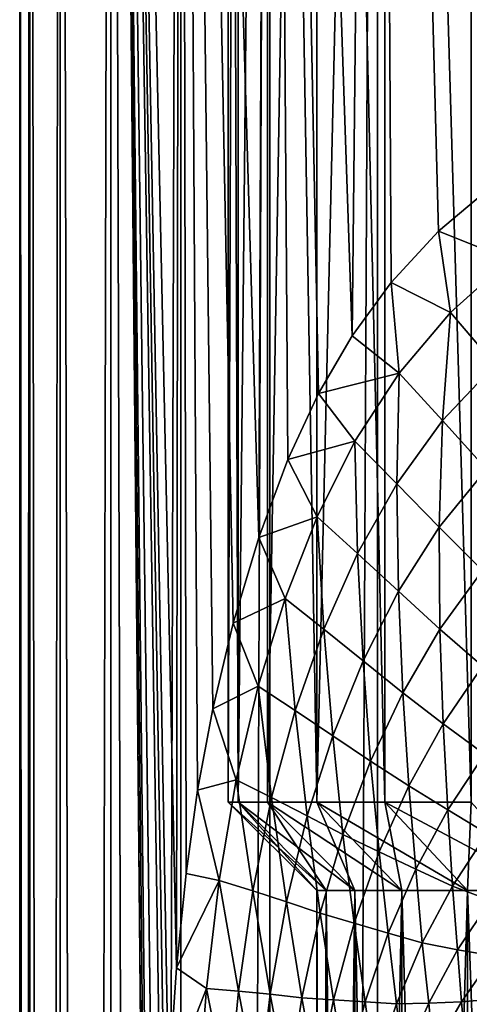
# Model space of a CAD drawing. Header units: metres. Extents: x -24 to 24, y -69 to 184.
# Tile 330 of 656: x -24.25 to -19.94, y 115.56 to 125.01. Entities that reach past the tile are written whole.
import ezdxf

# ---------------------------------------------------------------- set-up
doc = ezdxf.new("R2010")
doc.units = ezdxf.units.M
for name, color, linetype in [('367', 7, 'CONTINUOUS'), ('369', 7, 'CONTINUOUS'), ('407', 7, 'CONTINUOUS'), ('554', 2, 'CONTINUOUS'), ('555', 2, 'CONTINUOUS'), ('556', 2, 'CONTINUOUS'), ('563', 2, 'CONTINUOUS'), ('564', 2, 'CONTINUOUS'), ('565', 2, 'CONTINUOUS')]:
    doc.layers.add(name, color=color, linetype=linetype)

msp = doc.modelspace()

# ---------------------------------------------------------------- linework, layer by layer
at = {"layer": '367'}
for points in [[(-24.25, -68.3), (-24.25, 145.2), (-24.152377, 145.2, -2.173753)], [(-24.152377, -68.3, -2.173753), (-24.25, -68.3), (-24.152377, 145.2, -2.173753)], [(-23.860293, 145.2, -4.330005), (-24.152377, -68.3, -2.173753), (-24.152377, 145.2, -2.173753)], [(-23.860293, -68.3, -4.330005), (-24.152377, -68.3, -2.173753), (-23.860293, 145.2, -4.330005)], [(-23.376099, 145.2, -6.451394), (-23.860293, -68.3, -4.330005), (-23.860293, 145.2, -4.330005)], [(-23.376099, -68.3, -6.451394), (-23.860293, -68.3, -4.330005), (-23.376099, 145.2, -6.451394)], [(-22.703696, 145.2, -8.520839), (-23.376099, -68.3, -6.451394), (-23.376099, 145.2, -6.451394)], [(-22.703696, -68.3, -8.520839), (-23.376099, -68.3, -6.451394), (-22.703696, 145.2, -8.520839)], [(-21.848495, 145.2, -10.521681), (-22.703696, -68.3, -8.520839), (-22.703696, 145.2, -8.520839)], [(-21.848495, -68.3, -10.521681), (-22.703696, -68.3, -8.520839), (-21.848495, 145.2, -10.521681)], [(-20.817383, 145.2, -12.437807), (-21.848495, -68.3, -10.521681), (-21.848495, 145.2, -10.521681)], [(-20.817383, -68.3, -12.437807), (-21.848495, -68.3, -10.521681), (-20.817383, 145.2, -12.437807)], [(-19.618662, 145.2, -14.253792), (-20.817383, -68.3, -12.437807), (-20.817383, 145.2, -12.437807)], [(-19.618662, -68.3, -14.253792), (-20.817383, -68.3, -12.437807), (-19.618662, 145.2, -14.253792)]]:
    msp.add_3dface(points, dxfattribs=at)
at = {"layer": '369'}
for points in [[(-24.25, 145.2), (-24.25, -68.3), (-24.152377, -68.3, 2.173753)], [(-24.25, 145.2), (-24.152377, -68.3, 2.173753), (-24.152377, 145.2, 2.173753)], [(-24.152377, 145.2, 2.173753), (-23.860293, -68.3, 4.330005), (-23.860293, 145.2, 4.330005)], [(-24.152377, -68.3, 2.173753), (-23.860293, -68.3, 4.330005), (-24.152377, 145.2, 2.173753)], [(-23.860293, 145.2, 4.330005), (-23.376099, -68.3, 6.451393), (-23.376099, 145.2, 6.451394)], [(-23.860293, -68.3, 4.330005), (-23.376099, -68.3, 6.451393), (-23.860293, 145.2, 4.330005)], [(-22.882864, 96.696752, 8.02727), (-23.376099, 145.2, 6.451394), (-22.88287, 93.696747, 8.027252)], [(-22.88287, 99.696742, 8.027252), (-23.376099, 145.2, 6.451394), (-22.882864, 96.696752, 8.02727)], [(-22.88287, 106.484945, 8.027252), (-23.376099, 145.2, 6.451394), (-22.88287, 99.696742, 8.027252)], [(-22.88287, 113.273149, 8.027252), (-23.376099, 145.2, 6.451394), (-22.88287, 106.484945, 8.027252)], [(-22.854055, 114.080936, 8.108925), (-23.376099, 145.2, 6.451394), (-22.88287, 113.273149, 8.027252)], [(-22.821277, 114.777494, 8.20072), (-23.376099, 145.2, 6.451394), (-22.854055, 114.080936, 8.108925)], [(-22.745187, 115.908264, 8.409458), (-23.376099, 145.2, 6.451394), (-22.821277, 114.777494, 8.20072)], [(-22.703696, 145.2, 8.520839), (-23.376099, 145.2, 6.451394), (-22.745187, 115.908264, 8.409458)], [(-23.376099, 145.2, 6.451394), (-22.703696, -68.3, 8.520839), (-22.88287, 93.696747, 8.027252)], [(-23.376099, -68.3, 6.451393), (-22.703696, -68.3, 8.520839), (-23.376099, 145.2, 6.451394)], [(-22.654276, 116.813536, 8.651376), (-22.703696, 145.2, 8.520839), (-22.745187, 115.908264, 8.409458)], [(-22.54273, 117.612972, 8.937999), (-22.703696, 145.2, 8.520839), (-22.654276, 116.813536, 8.651376)], [(-22.398047, 118.395505, 9.294622), (-22.703696, 145.2, 8.520839), (-22.54273, 117.612972, 8.937999)], [(-22.203013, 119.216374, 9.751344), (-22.703696, 145.2, 8.520839), (-22.398047, 118.395505, 9.294622)], [(-21.957068, 120.040086, 10.293185), (-22.703696, 145.2, 8.520839), (-22.203013, 119.216374, 9.751344)], [(-21.848495, 145.2, 10.521681), (-22.703696, 145.2, 8.520839), (-21.957068, 120.040086, 10.293185)], [(-21.678341, 120.788344, 10.867935), (-21.848495, 145.2, 10.521681), (-21.957068, 120.040086, 10.293185)], [(-21.383442, 121.422373, 11.437261), (-21.848495, 145.2, 10.521681), (-21.678341, 120.788344, 10.867935)], [(-21.061058, 121.975867, 12.02058), (-21.848495, 145.2, 10.521681), (-21.383442, 121.422373, 11.437261)], [(-20.817383, 145.2, 12.437807), (-21.848495, 145.2, 10.521681), (-21.061058, 121.975867, 12.02058)], [(-20.68556, 122.488388, 12.655833), (-20.817383, 145.2, 12.437807), (-21.061058, 121.975867, 12.02058)], [(-20.230352, 122.979565, 13.371439), (-20.817383, 145.2, 12.437807), (-20.68556, 122.488388, 12.655833)], [(-19.688746, 123.438694, 14.156828), (-20.817383, 145.2, 12.437807), (-20.230352, 122.979565, 13.371439)], [(-19.618662, 145.2, 14.253792), (-20.817383, 145.2, 12.437807), (-19.688746, 123.438694, 14.156828)]]:
    msp.add_3dface(points, dxfattribs=at)
at = {"layer": '407'}
for points in [[(-19.688746, 123.438694, 14.156828), (-20.230352, 122.979565, 13.371439), (-19.550492, 122.706527, 14.376293)], [(-20.230352, 122.979565, 13.371439), (-20.68556, 122.488388, 12.655833), (-20.115846, 122.199755, 13.571889)], [(-20.230352, 122.979565, 13.371439), (-20.115846, 122.199755, 13.571889), (-19.550492, 122.706527, 14.376293)], [(-20.115846, 122.199755, 13.571889), (-19.689085, 121.698094, 14.275965), (-19.550492, 122.706527, 14.376293)], [(-20.68556, 122.488388, 12.655833), (-21.061058, 121.975867, 12.02058), (-20.608878, 121.617944, 12.810173)], [(-20.68556, 122.488388, 12.655833), (-20.608878, 121.617944, 12.810173), (-20.115846, 122.199755, 13.571889)], [(-20.608878, 121.617944, 12.810173), (-20.193691, 121.160755, 13.549601), (-20.115846, 122.199755, 13.571889)], [(-20.193691, 121.160755, 13.549601), (-19.689085, 121.698094, 14.275965), (-20.115846, 122.199755, 13.571889)], [(-21.061058, 121.975867, 12.02058), (-21.383442, 121.422373, 11.437261), (-20.608878, 121.617944, 12.810173)], [(-20.193691, 121.160755, 13.549601), (-19.771549, 120.696421, 14.316059), (-19.689085, 121.698094, 14.275965)], [(-21.383442, 121.422373, 11.437261), (-21.033946, 120.962664, 12.10025), (-20.608878, 121.617944, 12.810173)], [(-21.033946, 120.962664, 12.10025), (-20.632286, 120.554845, 12.870764), (-20.608878, 121.617944, 12.810173)], [(-20.632286, 120.554845, 12.870764), (-20.193691, 121.160755, 13.549601), (-20.608878, 121.617944, 12.810173)], [(-21.383442, 121.422373, 11.437261), (-21.678341, 120.788344, 10.867935), (-21.033946, 120.962664, 12.10025)], [(-20.632286, 120.554845, 12.870764), (-20.223843, 120.1395, 13.665567), (-20.193691, 121.160755, 13.549601)], [(-20.223843, 120.1395, 13.665567), (-19.771549, 120.696421, 14.316059), (-20.193691, 121.160755, 13.549601)], [(-21.678341, 120.788344, 10.867935), (-21.396409, 120.238969, 11.447801), (-21.033946, 120.962664, 12.10025)], [(-21.396409, 120.238969, 11.447801), (-21.009696, 119.885032, 12.244872), (-21.033946, 120.962664, 12.10025)], [(-21.009696, 119.885032, 12.244872), (-20.632286, 120.554845, 12.870764), (-21.033946, 120.962664, 12.10025)], [(-21.678341, 120.788344, 10.867935), (-21.957068, 120.040086, 10.293185), (-21.396409, 120.238969, 11.447801)], [(-20.223843, 120.1395, 13.665567), (-19.809578, 119.721703, 14.484566), (-19.771549, 120.696421, 14.316059)], [(-21.009696, 119.885032, 12.244872), (-20.616697, 119.523439, 13.063544), (-20.632286, 120.554845, 12.870764)], [(-20.616697, 119.523439, 13.063544), (-20.223843, 120.1395, 13.665567), (-20.632286, 120.554845, 12.870764)], [(-21.957068, 120.040086, 10.293185), (-21.703183, 119.45395, 10.854613), (-21.396409, 120.238969, 11.447801)], [(-21.703183, 119.45395, 10.854613), (-21.332313, 119.157926, 11.673735), (-21.396409, 120.238969, 11.447801)], [(-21.332313, 119.157926, 11.673735), (-21.009696, 119.885032, 12.244872), (-21.396409, 120.238969, 11.447801)], [(-20.616697, 119.523439, 13.063544), (-20.218367, 119.158834, 13.903734), (-20.223843, 120.1395, 13.665567)], [(-20.218367, 119.158834, 13.903734), (-19.809578, 119.721703, 14.484566), (-20.223843, 120.1395, 13.665567)], [(-21.957068, 120.040086, 10.293185), (-22.203013, 119.216374, 9.751344), (-21.703183, 119.45395, 10.854613)], [(-21.332313, 119.157926, 11.673735), (-20.95598, 118.854349, 12.51179), (-21.009696, 119.885032, 12.244872)], [(-20.95598, 118.854349, 12.51179), (-20.616697, 119.523439, 13.063544), (-21.009696, 119.885032, 12.244872)], [(-20.218367, 119.158834, 13.903734), (-19.81017, 118.803486, 14.772798), (-19.809578, 119.721703, 14.484566)], [(-20.95598, 118.854349, 12.51179), (-20.575101, 118.547373, 13.368703), (-20.616697, 119.523439, 13.063544)], [(-20.575101, 118.547373, 13.368703), (-20.218367, 119.158834, 13.903734), (-20.616697, 119.523439, 13.063544)], [(-22.203013, 119.216374, 9.751344), (-21.960531, 118.612434, 10.323299), (-21.703183, 119.45395, 10.854613)], [(-21.960531, 118.612434, 10.323299), (-21.605913, 118.378045, 11.159869), (-21.703183, 119.45395, 10.854613)], [(-21.605913, 118.378045, 11.159869), (-21.332313, 119.157926, 11.673735), (-21.703183, 119.45395, 10.854613)], [(-22.203013, 119.216374, 9.751344), (-22.398047, 118.395505, 9.294622), (-21.960531, 118.612434, 10.323299)], [(-21.605913, 118.378045, 11.159869), (-21.246989, 118.136419, 12.012707), (-21.332313, 119.157926, 11.673735)], [(-21.246989, 118.136419, 12.012707), (-20.95598, 118.854349, 12.51179), (-21.332313, 119.157926, 11.673735)], [(-20.575101, 118.547373, 13.368703), (-20.185437, 118.249917, 14.251741), (-20.218367, 119.158834, 13.903734)], [(-20.185437, 118.249917, 14.251741), (-19.81017, 118.803486, 14.772798), (-20.218367, 119.158834, 13.903734)], [(-21.246989, 118.136419, 12.012707), (-20.884608, 117.891175, 12.88174), (-20.95598, 118.854349, 12.51179)], [(-20.884608, 117.891175, 12.88174), (-20.575101, 118.547373, 13.368703), (-20.95598, 118.854349, 12.51179)], [(-20.185437, 118.249917, 14.251741), (-19.791323, 117.958034, 15.154686), (-19.81017, 118.803486, 14.772798)], [(-22.398047, 118.395505, 9.294622), (-22.171615, 117.712683, 9.862294), (-21.960531, 118.612434, 10.323299)], [(-22.171615, 117.712683, 9.862294), (-21.833225, 117.543749, 10.711087), (-21.960531, 118.612434, 10.323299)], [(-21.833225, 117.543749, 10.711087), (-21.605913, 118.378045, 11.159869), (-21.960531, 118.612434, 10.323299)], [(-20.884608, 117.891175, 12.88174), (-20.51483, 117.655874, 13.774007), (-20.575101, 118.547373, 13.368703)], [(-20.51483, 117.655874, 13.774007), (-20.185437, 118.249917, 14.251741), (-20.575101, 118.547373, 13.368703)], [(-22.398047, 118.395505, 9.294622), (-22.54273, 117.612972, 8.937999), (-22.171615, 117.712683, 9.862294)], [(-21.833225, 117.543749, 10.711087), (-21.49208, 117.368131, 11.57351), (-21.605913, 118.378045, 11.159869)], [(-21.49208, 117.368131, 11.57351), (-21.246989, 118.136419, 12.012707), (-21.605913, 118.378045, 11.159869)], [(-20.51483, 117.655874, 13.774007), (-20.141527, 117.424892, 14.683696), (-20.185437, 118.249917, 14.251741)], [(-20.141527, 117.424892, 14.683696), (-19.791323, 117.958034, 15.154686), (-20.185437, 118.249917, 14.251741)], [(-21.49208, 117.368131, 11.57351), (-21.148923, 117.188851, 12.449488), (-21.246989, 118.136419, 12.012707)], [(-21.148923, 117.188851, 12.449488), (-20.884608, 117.891175, 12.88174), (-21.246989, 118.136419, 12.012707)], [(-20.141527, 117.424892, 14.683696), (-19.767096, 117.199148, 15.608369), (-19.791323, 117.958034, 15.154686)], [(-21.148923, 117.188851, 12.449488), (-20.800155, 117.020199, 13.345602), (-20.884608, 117.891175, 12.88174)], [(-20.800155, 117.020199, 13.345602), (-20.51483, 117.655874, 13.774007), (-20.884608, 117.891175, 12.88174)], [(-22.54273, 117.612972, 8.937999), (-22.337135, 116.747163, 9.483713), (-22.171615, 117.712683, 9.862294)], [(-22.337135, 116.747163, 9.483713), (-22.014564, 116.647929, 10.338581), (-22.171615, 117.712683, 9.862294)], [(-22.014564, 116.647929, 10.338581), (-21.833225, 117.543749, 10.711087), (-22.171615, 117.712683, 9.862294)], [(-22.54273, 117.612972, 8.937999), (-22.654276, 116.813536, 8.651376), (-22.337135, 116.747163, 9.483713)], [(-20.800155, 117.020199, 13.345602), (-20.449078, 116.854676, 14.256655), (-20.51483, 117.655874, 13.774007)], [(-20.449078, 116.854676, 14.256655), (-20.141527, 117.424892, 14.683696), (-20.51483, 117.655874, 13.774007)], [(-22.014564, 116.647929, 10.338581), (-21.691274, 116.542846, 11.204508), (-21.833225, 117.543749, 10.711087)], [(-21.691274, 116.542846, 11.204508), (-21.49208, 117.368131, 11.57351), (-21.833225, 117.543749, 10.711087)], [(-20.449078, 116.854676, 14.256655), (-20.097788, 116.692206, 15.180459), (-20.141527, 117.424892, 14.683696)], [(-20.097788, 116.692206, 15.180459), (-19.767096, 117.199148, 15.608369), (-20.141527, 117.424892, 14.683696)], [(-21.691274, 116.542846, 11.204508), (-21.36786, 116.43428, 12.081408), (-21.49208, 117.368131, 11.57351)], [(-21.36786, 116.43428, 12.081408), (-21.148923, 117.188851, 12.449488), (-21.49208, 117.368131, 11.57351)], [(-21.36786, 116.43428, 12.081408), (-21.041099, 116.337376, 12.975158), (-21.148923, 117.188851, 12.449488)], [(-21.041099, 116.337376, 12.975158), (-20.800155, 117.020199, 13.345602), (-21.148923, 117.188851, 12.449488)], [(-20.097788, 116.692206, 15.180459), (-19.732866, 116.556037, 16.13437), (-19.767096, 117.199148, 15.608369)], [(-21.041099, 116.337376, 12.975158), (-20.713611, 116.242502, 13.8814), (-20.800155, 117.020199, 13.345602)], [(-20.713611, 116.242502, 13.8814), (-20.449078, 116.854676, 14.256655), (-20.800155, 117.020199, 13.345602)], [(-20.713611, 116.242502, 13.8814), (-20.387101, 116.148453, 14.798262), (-20.449078, 116.854676, 14.256655)], [(-20.387101, 116.148453, 14.798262), (-20.097788, 116.692206, 15.180459), (-20.449078, 116.854676, 14.256655)], [(-22.654276, 116.813536, 8.651376), (-22.745187, 115.908264, 8.409458), (-22.337135, 116.747163, 9.483713)], [(-22.745187, 115.908264, 8.409458), (-22.459058, 115.708416, 9.194036), (-22.337135, 116.747163, 9.483713)], [(-22.459058, 115.708416, 9.194036), (-22.151591, 115.683504, 10.048386), (-22.337135, 116.747163, 9.483713)], [(-22.151591, 115.683504, 10.048386), (-22.014564, 116.647929, 10.338581), (-22.337135, 116.747163, 9.483713)], [(-22.151591, 115.683504, 10.048386), (-21.845953, 115.65391, 10.911261), (-22.014564, 116.647929, 10.338581)], [(-21.845953, 115.65391, 10.911261), (-21.691274, 116.542846, 11.204508), (-22.014564, 116.647929, 10.338581)], [(-20.387101, 116.148453, 14.798262), (-20.048917, 116.080477, 15.742273), (-20.097788, 116.692206, 15.180459)], [(-20.048917, 116.080477, 15.742273), (-19.732866, 116.556037, 16.13437), (-20.097788, 116.692206, 15.180459)], [(-21.845953, 115.65391, 10.911261), (-21.542548, 115.621271, 11.782566), (-21.691274, 116.542846, 11.204508)], [(-21.542548, 115.621271, 11.782566), (-21.36786, 116.43428, 12.081408), (-21.691274, 116.542846, 11.204508)], [(-20.048917, 116.080477, 15.742273), (-19.703647, 116.02236, 16.706024), (-19.732866, 116.556037, 16.13437)], [(-21.542548, 115.621271, 11.782566), (-21.238516, 115.601695, 12.667355), (-21.36786, 116.43428, 12.081408)], [(-21.238516, 115.601695, 12.667355), (-21.041099, 116.337376, 12.975158), (-21.36786, 116.43428, 12.081408)], [(-21.238516, 115.601695, 12.667355), (-20.93573, 115.583169, 13.562232), (-21.041099, 116.337376, 12.975158)], [(-20.93573, 115.583169, 13.562232), (-20.713611, 116.242502, 13.8814), (-21.041099, 116.337376, 12.975158)], [(-20.93573, 115.583169, 13.562232), (-20.63544, 115.56323, 14.465679), (-20.713611, 116.242502, 13.8814)], [(-20.63544, 115.56323, 14.465679), (-20.387101, 116.148453, 14.798262), (-20.713611, 116.242502, 13.8814)], [(-20.63544, 115.56323, 14.465679), (-20.325828, 115.569359, 15.393184), (-20.387101, 116.148453, 14.798262)], [(-20.325828, 115.569359, 15.393184), (-20.048917, 116.080477, 15.742273), (-20.387101, 116.148453, 14.798262)], [(-20.325828, 115.569359, 15.393184), (-20.010232, 115.582041, 16.3389), (-20.048917, 116.080477, 15.742273)], [(-20.010232, 115.582041, 16.3389), (-19.703647, 116.02236, 16.706024), (-20.048917, 116.080477, 15.742273)], [(-20.010232, 115.582041, 16.3389), (-19.676539, 115.612045, 17.316383), (-19.703647, 116.02236, 16.706024)], [(-22.745187, 115.908264, 8.409458), (-22.821277, 114.777494, 8.20072), (-22.459058, 115.708416, 9.194036)], [(-22.821277, 114.777494, 8.20072), (-22.543897, 114.594386, 8.985979), (-22.459058, 115.708416, 9.194036)], [(-22.543897, 114.594386, 8.985979), (-22.250616, 114.648445, 9.833836), (-22.459058, 115.708416, 9.194036)], [(-22.250616, 114.648445, 9.833836), (-22.151591, 115.683504, 10.048386), (-22.459058, 115.708416, 9.194036)], [(-22.250616, 114.648445, 9.833836), (-21.962114, 114.699334, 10.68759), (-22.151591, 115.683504, 10.048386)], [(-21.962114, 114.699334, 10.68759), (-21.845953, 115.65391, 10.911261), (-22.151591, 115.683504, 10.048386)], [(-21.962114, 114.699334, 10.68759), (-21.678575, 114.747894, 11.547155), (-21.845953, 115.65391, 10.911261)], [(-21.678575, 114.747894, 11.547155), (-21.542548, 115.621271, 11.782566), (-21.845953, 115.65391, 10.911261)], [(-21.678575, 114.747894, 11.547155), (-21.397412, 114.81121, 12.416883), (-21.542548, 115.621271, 11.782566)], [(-21.397412, 114.81121, 12.416883), (-21.238516, 115.601695, 12.667355), (-21.542548, 115.621271, 11.782566)], [(-21.397412, 114.81121, 12.416883), (-21.119794, 114.874732, 13.294284), (-21.238516, 115.601695, 12.667355)], [(-21.119794, 114.874732, 13.294284), (-20.93573, 115.583169, 13.562232), (-21.238516, 115.601695, 12.667355)], [(-19.980608, 115.213359, 16.957904), (-19.676539, 115.612045, 17.316383), (-20.010232, 115.582041, 16.3389)], [(-19.980608, 115.213359, 16.957904), (-19.653072, 115.325864, 17.950774), (-19.676539, 115.612045, 17.316383)], [(-21.119794, 114.874732, 13.294284), (-20.846506, 114.934624, 14.178198), (-20.93573, 115.583169, 13.562232)], [(-20.846506, 114.934624, 14.178198), (-20.63544, 115.56323, 14.465679), (-20.93573, 115.583169, 13.562232)], [(-20.846506, 114.934624, 14.178198), (-20.566477, 115.020718, 15.083315), (-20.63544, 115.56323, 14.465679)], [(-20.566477, 115.020718, 15.083315), (-20.325828, 115.569359, 15.393184), (-20.63544, 115.56323, 14.465679)], [(-20.566477, 115.020718, 15.083315), (-20.281882, 115.109968, 16.00523), (-20.325828, 115.569359, 15.393184)], [(-20.281882, 115.109968, 16.00523), (-20.010232, 115.582041, 16.3389), (-20.325828, 115.569359, 15.393184)], [(-20.281882, 115.109968, 16.00523), (-19.980608, 115.213359, 16.957904), (-20.010232, 115.582041, 16.3389)]]:
    msp.add_3dface(points, dxfattribs=at)
at = {"layer": '554'}
for points in [[(-22.25, 145.7), (-22.155077, 117.5, -2.053064), (-22.155085, 145.7, -2.052971)], [(-22.25, 117.5), (-22.155077, 117.5, -2.053064), (-22.25, 145.7)], [(-22.155085, 145.7, -2.052971), (-22.155077, 117.5, -2.053064), (-21.871151, 145.7, -4.088427)], [(-22.155077, 117.5, -2.053064), (-21.871138, 117.5, -4.088499), (-21.871151, 145.7, -4.088427)], [(-21.871151, 145.7, -4.088427), (-21.400625, 117.5, -6.088987), (-21.400621, 145.7, -6.089002)], [(-21.871138, 117.5, -4.088499), (-21.400625, 117.5, -6.088987), (-21.871151, 145.7, -4.088427)], [(-21.400625, 117.5, -6.088987), (-20.747541, 117.5, -8.03754), (-21.400621, 145.7, -6.089002)], [(-21.400621, 145.7, -6.089002), (-20.747541, 117.5, -8.03754), (-20.747507, 145.7, -8.037627)], [(-20.747541, 117.5, -8.03754), (-19.917416, 117.5, -9.917613), (-20.747507, 145.7, -8.037627)], [(-20.747507, 145.7, -8.037627), (-19.917416, 117.5, -9.917613), (-19.917383, 145.7, -9.917678)]]:
    msp.add_3dface(points, dxfattribs=at)
at = {"layer": '555'}
for points in [[(-21.308703, 116.65, -1.974633), (-22.25, 117.5), (-21.4, 116.65)], [(-22.155077, 117.5, -2.053064), (-22.25, 117.5), (-21.308703, 116.65, -1.974633)], [(-21.035611, 116.65, -3.932309), (-22.155077, 117.5, -2.053064), (-21.308703, 116.65, -1.974633)], [(-21.871138, 117.5, -4.088499), (-22.155077, 117.5, -2.053064), (-21.035611, 116.65, -3.932309)], [(-20.583073, 116.65, -5.856374), (-21.871138, 117.5, -4.088499), (-21.035611, 116.65, -3.932309)], [(-21.400625, 117.5, -6.088987), (-21.871138, 117.5, -4.088499), (-20.583073, 116.65, -5.856374)], [(-19.954938, 116.65, -7.730488), (-21.400625, 117.5, -6.088987), (-20.583073, 116.65, -5.856374)], [(-20.747541, 117.5, -8.03754), (-21.400625, 117.5, -6.088987), (-19.954938, 116.65, -7.730488)], [(-19.156526, 116.65, -9.538738), (-20.747541, 117.5, -8.03754), (-19.954938, 116.65, -7.730488)], [(-19.917416, 117.5, -9.917613), (-20.747541, 117.5, -8.03754), (-19.156526, 116.65, -9.538738)]]:
    msp.add_3dface(points, dxfattribs=at)
at = {"layer": '556'}
for points in [[(-21.308703, 94.2, -1.974633), (-21.4, 116.65), (-21.4, 94.2)], [(-21.308703, 116.65, -1.974633), (-21.4, 116.65), (-21.308703, 94.2, -1.974633)], [(-21.035611, 94.2, -3.932309), (-21.308703, 116.65, -1.974633), (-21.308703, 94.2, -1.974633)], [(-21.035611, 116.65, -3.932309), (-21.308703, 116.65, -1.974633), (-21.035611, 94.2, -3.932309)], [(-20.583073, 94.2, -5.856374), (-21.035611, 116.65, -3.932309), (-21.035611, 94.2, -3.932309)], [(-20.583073, 116.65, -5.856374), (-21.035611, 116.65, -3.932309), (-20.583073, 94.2, -5.856374)], [(-19.954938, 94.2, -7.730488), (-20.583073, 116.65, -5.856374), (-20.583073, 94.2, -5.856374)], [(-19.954938, 116.65, -7.730488), (-20.583073, 116.65, -5.856374), (-19.954938, 94.2, -7.730488)], [(-19.156526, 94.2, -9.538738), (-19.954938, 116.65, -7.730488), (-19.954938, 94.2, -7.730488)], [(-19.156526, 116.65, -9.538738), (-19.954938, 116.65, -7.730488), (-19.156526, 94.2, -9.538738)]]:
    msp.add_3dface(points, dxfattribs=at)
at = {"layer": '563'}
for points in [[(-22.25, 117.5), (-22.155085, 145.7, 2.052971), (-22.155077, 117.5, 2.053064)], [(-22.25, 117.5), (-22.25, 145.7), (-22.155085, 145.7, 2.052971)], [(-22.155085, 145.7, 2.052971), (-21.871151, 145.7, 4.088427), (-22.155077, 117.5, 2.053064)], [(-22.155077, 117.5, 2.053064), (-21.871151, 145.7, 4.088427), (-21.871138, 117.5, 4.088499)], [(-21.871151, 145.7, 4.088427), (-21.400621, 145.7, 6.089002), (-21.871138, 117.5, 4.088499)], [(-21.871138, 117.5, 4.088499), (-21.400621, 145.7, 6.089002), (-21.400625, 117.5, 6.088987)], [(-21.400625, 117.5, 6.088987), (-20.747507, 145.7, 8.037627), (-20.747541, 117.5, 8.03754)], [(-21.400621, 145.7, 6.089002), (-20.747507, 145.7, 8.037627), (-21.400625, 117.5, 6.088987)], [(-20.747541, 117.5, 8.03754), (-20.747507, 145.7, 8.037627), (-19.917416, 117.5, 9.917613)], [(-20.747507, 145.7, 8.037627), (-19.917383, 145.7, 9.917678), (-19.917416, 117.5, 9.917613)]]:
    msp.add_3dface(points, dxfattribs=at)
at = {"layer": '564'}
for points in [[(-21.4, 116.65), (-22.25, 117.5), (-22.155077, 117.5, 2.053064)], [(-22.155077, 117.5, 2.053064), (-21.871138, 117.5, 4.088499), (-21.308703, 116.65, 1.974633)], [(-21.4, 116.65), (-22.155077, 117.5, 2.053064), (-21.308703, 116.65, 1.974633)], [(-21.308703, 116.65, 1.974633), (-21.871138, 117.5, 4.088499), (-21.035611, 116.65, 3.932309)], [(-21.871138, 117.5, 4.088499), (-21.400625, 117.5, 6.088987), (-21.035611, 116.65, 3.932309)], [(-21.035611, 116.65, 3.932309), (-21.400625, 117.5, 6.088987), (-20.583073, 116.65, 5.856374)], [(-21.400625, 117.5, 6.088987), (-20.747541, 117.5, 8.03754), (-20.583073, 116.65, 5.856374)], [(-20.583073, 116.65, 5.856374), (-20.747541, 117.5, 8.03754), (-19.954938, 116.65, 7.730488)], [(-20.747541, 117.5, 8.03754), (-19.917416, 117.5, 9.917613), (-19.954938, 116.65, 7.730488)], [(-19.954938, 116.65, 7.730488), (-19.917416, 117.5, 9.917613), (-19.156526, 116.65, 9.538738)]]:
    msp.add_3dface(points, dxfattribs=at)
at = {"layer": '565'}
for points in [[(-21.4, 94.2), (-21.308703, 116.65, 1.974633), (-21.308703, 94.2, 1.974633)], [(-21.4, 94.2), (-21.4, 116.65), (-21.308703, 116.65, 1.974633)], [(-21.308703, 94.2, 1.974633), (-21.035611, 116.65, 3.932309), (-21.035611, 94.2, 3.932309)], [(-21.308703, 116.65, 1.974633), (-21.035611, 116.65, 3.932309), (-21.308703, 94.2, 1.974633)], [(-21.035611, 94.2, 3.932309), (-20.583073, 116.65, 5.856374), (-20.583073, 94.2, 5.856374)], [(-21.035611, 116.65, 3.932309), (-20.583073, 116.65, 5.856374), (-21.035611, 94.2, 3.932309)], [(-20.583073, 94.2, 5.856374), (-19.954938, 116.65, 7.730488), (-19.954938, 94.2, 7.730488)], [(-20.583073, 116.65, 5.856374), (-19.954938, 116.65, 7.730488), (-20.583073, 94.2, 5.856374)], [(-19.954938, 94.2, 7.730488), (-19.156526, 116.65, 9.538738), (-19.156526, 94.2, 9.538738)], [(-19.954938, 116.65, 7.730488), (-19.156526, 116.65, 9.538738), (-19.954938, 94.2, 7.730488)]]:
    msp.add_3dface(points, dxfattribs=at)

doc.saveas('drawing.dxf')
